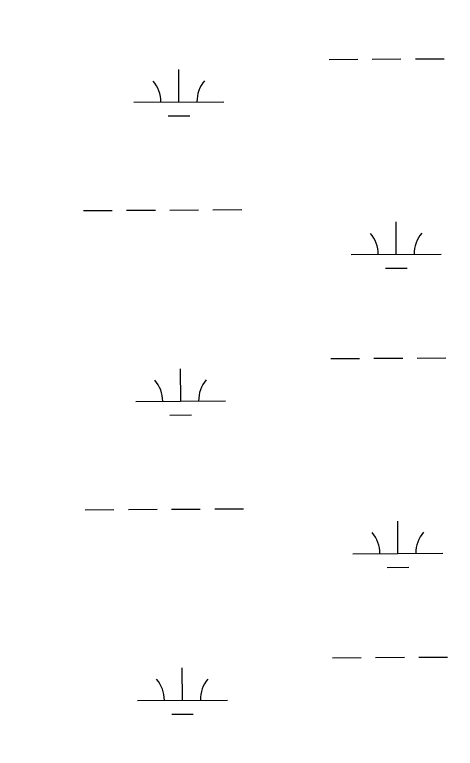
# Model space of a CAD drawing. Extents: x 3313442 to 3351311, y 721974 to 747360.
# Drawn here: x 3318499 to 3318988, y 740765 to 741581 of the extents above; entities that cross this region are included whole.
import ezdxf

# ---------------------------------------------------------------- set-up
doc = ezdxf.new("R2010")
doc.units = 0
doc.layers.add('V-RIVR-EDGE', color=7, linetype='Continuous')
doc.layers.add('V-WETL-SWMP', color=7, linetype='Continuous')

msp = doc.modelspace()

# ---------------------------------------------------------------- linework, layer by layer
at = {"layer": 'V-RIVR-EDGE'}
msp.add_spline([(3318498.68, 745537.65), (3318513.85, 745518.78), (3318537.81, 745482.26), (3318552.88, 745460.51), (3318569.51, 745441.85), (3318622.9, 745390.92), (3318665.81, 745336.52), (3318694.78, 745289.91), (3318739.21, 745221.55), (3318748.46, 745199.42), (3318766.24, 745176.11), (3318793.31, 745143.08), (3318820.76, 745111.6), (3318857.11, 745070.02), (3318882.25, 745041.64), (3318908.95, 745019.47), (3318932.18, 745002.35), (3318968.94, 744970.07), (3319007.6, 744922.28), (3319047.44, 744876.81), (3319067.15, 744851.16), (3319078.35, 744830.58), (3319078.31, 744817.4), (3319088.36, 744803.8), (3319109.61, 744771.56), (3319128.16, 744744.75), (3319152.13, 744716.39), (3319183.07, 744679.08), (3319210.14, 744649.93), (3319251.93, 744611.04), (3319290.23, 744573.33), (3319324.64, 744532.53), (3319351.29, 744490.97), (3319370.23, 744462.61), (3319402.31, 744422.2), (3319436.34, 744381.01), (3319475.77, 744331.66), (3319564.29, 744212.77), (3319618.4, 744140.51), (3319643.91, 744108.26), (3319671.73, 744063.98), (3319693.32, 744014.68), (3319731.54, 743943.23), (3319762.02, 743879.94), (3319804.9, 743815.07), (3319833.88, 743772.34), (3319853.57, 743733.9), (3319872.45, 743685.76), (3319882.81, 743642.69), (3319892.05, 743613.2), (3319899.75, 743591.85), (3319922.89, 743540.21), (3319951.43, 743476.15), (3319980.33, 743400.07), (3320008.06, 743321.67), (3320019.98, 743282.47), (3320048.47, 743197.86), (3320069.21, 743117.53), (3320079.95, 743067.87), (3320107.61, 742961.15), (3320122.93, 742883.56), (3320139.73, 742778.42), (3320145.04, 742729.93), (3320157.11, 742591.45), (3320159.37, 742565.08), (3320177.98, 742408.75), (3320178.67, 742371.52), (3320182.25, 742251.29), (3320182.49, 742194.67), (3320183.51, 742135.33), (3320182.34, 742133.01), (3320175.75, 742131.47), (3320173.4, 742125.66), (3320172.61, 742117.13), (3320173.76, 742113.25), (3320177.63, 742110.53), (3320186.16, 742106.63), (3320187.68, 742097.32), (3320177.95, 742081.44), (3320173.28, 742074.09), (3320169.37, 742062.07), (3320168.06, 742003.91), (3320161.25, 741915.89), (3320154.84, 741831.37), (3320145.33, 741749.95), (3320133.86, 741661.56), (3320125.64, 741628.62), (3320112.26, 741549.93), (3320096.14, 741462.32), (3320060.15, 741335.21), (3320039.44, 741272.83), (3320029.64, 741230.97), (3320023.74, 741195.31), (3320018.97, 741147.62), (3320008.38, 741098.39), (3319995.76, 741016.6), (3319986.31, 740958.45), (3319979.62, 740916.58), (3319965.51, 740859.23), (3319945.61, 740808.47), (3319935.44, 740775.15), (3319929.54, 740739.1), (3319916.97, 740675.53), (3319905.6, 740623.98), (3319888.8, 740576.32), (3319877.45, 740533.3), (3319870.02, 740506.17), (3319870.36, 740490.27), (3319870.65, 740449.55), (3319865.48, 740397.99), (3319852.51, 740327.05), (3319837.64, 740272.41), (3319815.39, 740216.23), (3319803.68, 740181.75), (3319796.99, 740144.92), (3319792.65, 740113.52), (3319789.42, 740061.17), (3319789.71, 740024.33), (3319778.34, 739973.17), (3319769.29, 739919.29), (3319757.09, 739849.51), (3319744.95, 739798.74), (3319739.38, 739744.08), (3319733.12, 739720.43), (3319722.56, 739683.62), (3319717.39, 739631.28), (3319713.8, 739591.34), (3319708.96, 739518.06), (3319707.31, 739476.57), (3319709.06, 739402.88), (3319709.52, 739275.3), (3319710.25, 739253.96), (3319712.88, 739220.99), (3319716.29, 739188.8), (3319729.3, 739119.35), (3319742.32, 739051.45), (3319747.61, 738992.49), (3319752.41, 738895.53), (3319752.9, 738782.29), (3319758.14, 738705.88), (3319765.71, 738629.85), (3319766.75, 738578.27), (3319775.84, 738493.32), (3319785.29, 738391.69), (3319799.38, 738288.11), (3319801.2, 738238.47), (3319799.52, 738187.67), (3319797.85, 738137.65), (3319795.43, 738102.37), (3319799.25, 738076.76), (3319808.07, 738037.96), (3319812.28, 738017.4)], degree=3, dxfattribs=at)
at = {"layer": 'V-WETL-SWMP'}
for p, q in [((3318848.05, 741531.29), (3318880.05, 741531.47)), ((3318896.05, 741531.56), (3318928.05, 741531.75)), ((3318944.05, 741531.84), (3318976.05, 741532.02)), ((3318681.26, 741483.9), (3318681.05, 741519.9)), ((3318631.26, 741483.61), (3318731.25, 741484.19)), ((3318669.34, 741468.4), (3318693.34, 741468.54)), ((3318575.1, 741363.21), (3318607.1, 741363.4)), ((3318623.1, 741363.49), (3318655.1, 741363.67)), ((3318671.1, 741363.77), (3318703.1, 741363.95)), ((3318719.1, 741364.04), (3318751.1, 741364.23)), ((3318922.71, 741314.47), (3318922.5, 741350.47)), ((3318872.71, 741314.18), (3318972.7, 741314.76)), ((3318910.79, 741298.97), (3318934.79, 741299.11)), ((3318849.96, 741198.62), (3318881.96, 741198.8)), ((3318897.96, 741198.9), (3318929.96, 741199.08)), ((3318945.96, 741199.17), (3318977.96, 741199.36)), ((3318683.17, 741151.23), (3318682.96, 741187.23)), ((3318633.17, 741150.94), (3318733.17, 741151.52)), ((3318671.26, 741135.73), (3318695.26, 741135.87)), ((3318577.02, 741030.54), (3318609.02, 741030.73)), ((3318625.02, 741030.82), (3318657.02, 741031.01)), ((3318673.02, 741031.1), (3318705.02, 741031.28)), ((3318721.01, 741031.37), (3318753.01, 741031.56)), ((3318924.62, 740981.8), (3318924.41, 741017.8)), ((3318874.62, 740981.51), (3318974.62, 740982.09)), ((3318912.71, 740966.3), (3318936.71, 740966.44)), ((3318851.88, 740865.95), (3318883.88, 740866.13)), ((3318899.88, 740866.23), (3318931.88, 740866.41)), ((3318947.88, 740866.5), (3318979.87, 740866.69)), ((3318685.08, 740818.56), (3318684.88, 740854.56)), ((3318635.08, 740818.27), (3318735.08, 740818.85)), ((3318673.17, 740803.06), (3318697.17, 740803.2))]:
    msp.add_line(p, q, dxfattribs=at)
for centre, start, end in [((3318626.01, 741484.06), 359.55779, 41.10145), ((3318736.49, 741484.69), 139.55779, 181.10145), ((3318867.46, 741314.63), 359.55779, 41.10145), ((3318977.94, 741315.26), 139.55779, 181.10145), ((3318627.92, 741151.39), 359.55779, 41.10145), ((3318738.41, 741152.02), 139.55779, 181.10145), ((3318869.37, 740981.96), 359.55779, 41.10145), ((3318979.86, 740982.59), 139.55779, 181.10145), ((3318629.84, 740818.72), 359.55779, 41.10145), ((3318740.32, 740819.35), 139.55779, 181.10145)]:
    msp.add_arc(centre, 35.25, start, end, dxfattribs=at)

doc.saveas('drawing.dxf')
